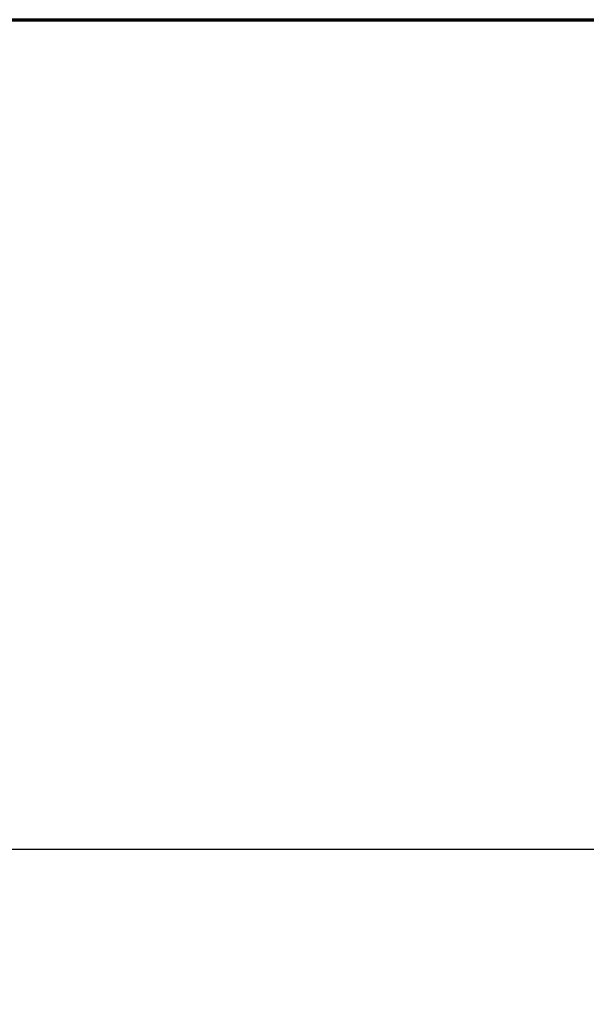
# Model space of a CAD drawing. Header units: inches. Extents: x 24 to 1128, y -58 to 748.
# Tile 348 of 656: x 428 to 464, y 686 to 748. Entities that reach past the tile are written whole.
import ezdxf

# ---------------------------------------------------------------- set-up
doc = ezdxf.new("R2010")
doc.units = ezdxf.units.IN
doc.header["$LTSCALE"] = 32
doc.header["$MEASUREMENT"] = 0
doc.layers.add('Border (ANSI)', color=7, linetype='Continuous', lineweight=70)
doc.layers.add('Dimension (ANSI)', color=7, linetype='Continuous', lineweight=25)
doc.styles.add('Note Text (ANSI)', font='tahoma.ttf')
doc.dimstyles.new('SB Fraction-16 (ANSI)', dxfattribs={"dimscale": 32, "dimtxt": 0.125, "dimasz": 0.098425, "dimexe": 0.125, "dimexo": 0.0625, "dimgap": 0.031496, "dimtad": 0, "dimtih": 1, "dimtoh": 1, "dimdec": 4, "dimrnd": 1e-08, "dimzin": 0, "dimdsep": 46, "dimlunit": 5, "dimtxsty": 'Note Text (ANSI)', "dimcen": 0.09, "dimdle": 0.393701, "dimclrd": 256, "dimclre": 256, "dimclrt": 256, "dimadec": 0, "dimazin": 3, "dimtfac": 0.96, "dimtofl": 0, "dimtmove": 0, "dimatfit": 3, "dimfxl": 1, "dimfrac": 2, "dimtolj": 1, "dimtzin": 12, "dimlwd": -1, "dimlwe": -1, "dimarcsym": 0})

# ---------------------------------------------------------------- blocks, each defined once
blk = doc.blocks.new('Borders SUPERIOR BORDER')
at = {"layer": 'Border (ANSI)'}
blk.add_line((0.75, 23.375), (35.25, 23.375), dxfattribs=at)
blk = doc.blocks.new('*D19')
at = {"layer": 'Defpoints', "color": 0, "transparency": 16777216}
for p in [(494.281, 695.44), (330.501, 563.44), (494.281, 563.44)]:
    blk.add_point(p, dxfattribs=at)
at = {"layer": 'Dimension (ANSI)', "transparency": 16777216}
for p, q in [((492.281, 695.44), (326.501, 695.44)), ((330.501, 692.29), (330.501, 632.531)), ((330.501, 566.589), (330.501, 626.349)), ((492.281, 563.44), (326.501, 563.44))]:
    blk.add_line(p, q, dxfattribs=at)
for points in [[(329.976, 692.29), (331.026, 692.29), (330.501, 695.44)], [(329.976, 566.589), (331.026, 566.589), (330.501, 563.44)]]:
    blk.add_solid(points, dxfattribs=at)
at = {"layer": 'Dimension (ANSI)', "transparency": 16777216, "insert": (326.421, 631.523), "char_height": 4, "attachment_point": 1, "style": 'Note Text (ANSI)'}
blk.add_mtext('\\A1;132', dxfattribs=at)

msp = doc.modelspace()

# ---------------------------------------------------------------- block references
at = {"xscale": 32, "yscale": 32, "zscale": 32}
msp.add_blockref('Borders SUPERIOR BORDER', (0, 0), dxfattribs=at)

# ---------------------------------------------------------------- dimensions: what is measured, and where the dimension line sits
at = {"layer": 'Dimension (ANSI)'}
dim = msp.add_linear_dim(base=(330.50111, 563.43978), p1=(494.28063, 695.43978), p2=(494.28063, 563.43978), angle=90, dimstyle='SB Fraction-16 (ANSI)', override={"dimgap": 0.031496, "dimdec": 4, "dimtol": 0, "dimlim": 0, "dimtp": 0, "dimtm": 0, "dimtdec": 2, "dimatfit": 1}, dxfattribs=at)
dim.commit()
dim.dimension.update_dxf_attribs({"geometry": '*D19', "text_midpoint": (330.50111, 629.43978), "dimtype": 160})

doc.saveas('drawing.dxf')
